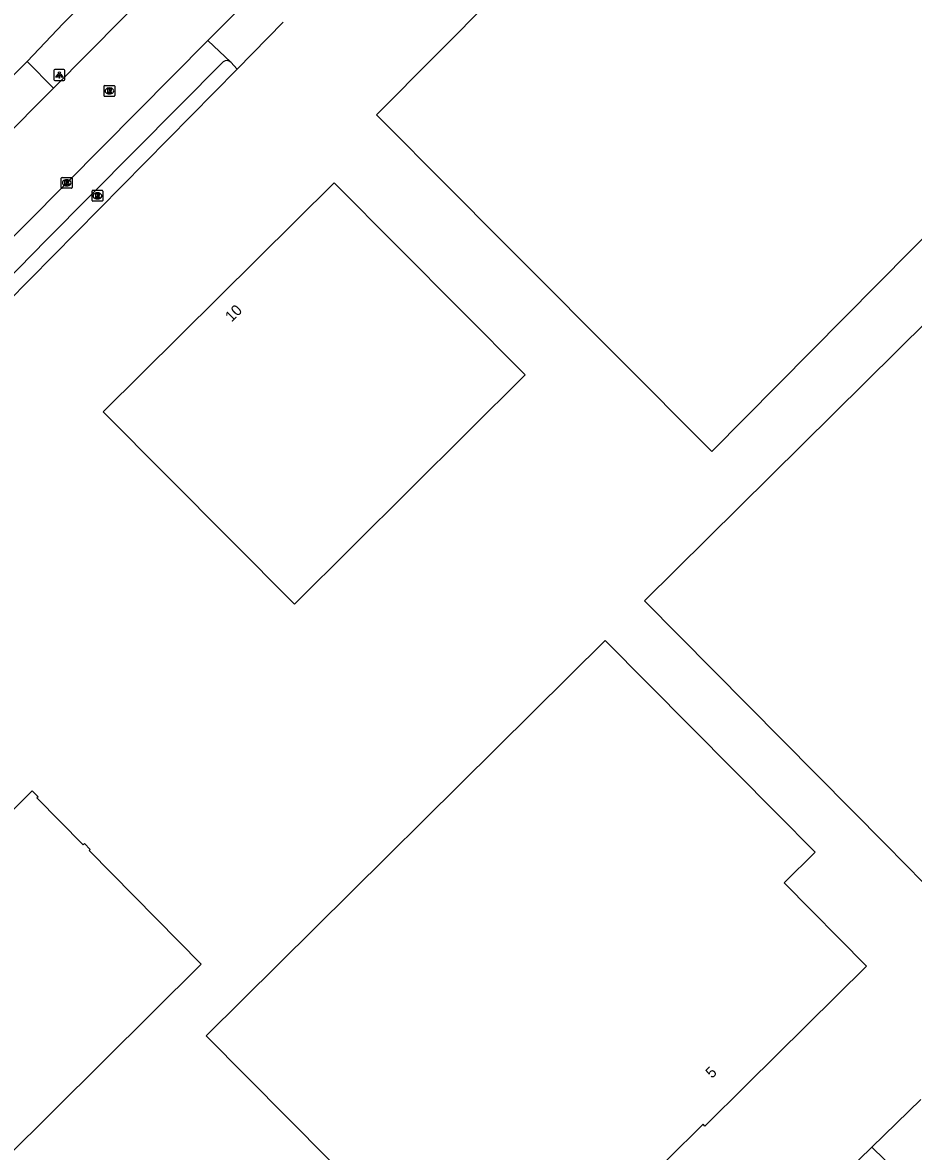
# Model space of a CAD drawing. Extents: x 155018 to 156648, y 383980 to 385733.
# Drawn here: x 155771.9 to 155854, y 385250.7 to 385354.8 of the extents above; entities that cross this region are included whole.
import ezdxf

# ---------------------------------------------------------------- set-up
doc = ezdxf.new("R2010")
doc.units = 0
for name, color, linetype in [('IMGEO_Groenvoorziening', 7, 'Continuous'), ('IMGEO_Kolk', 7, 'Continuous'), ('IMGEO_Lichtpunt', 7, 'Continuous'), ('IMGEO_Pand', 7, 'Continuous'), ('IMGEO_Pand_nummerreeks', 7, 'Continuous'), ('IMGEO_Rijbaan_lokaal_gesloten', 7, 'Continuous'), ('IMGEO_Rijbaan_lokaal_open', 7, 'Continuous'), ('IMGEO_Rioolput', 7, 'Continuous'), ('IMGEO_Voetpad_open', 7, 'Continuous')]:
    doc.layers.add(name, color=color, linetype=linetype)

msp = doc.modelspace()

# ---------------------------------------------------------------- linework, layer by layer
at = {"layer": 'IMGEO_Groenvoorziening'}
msp.add_lwpolyline([(155819.14, 385220.9), (155848.98, 385250), (155850.15, 385251.14)], dxfattribs=at)
at = {"layer": 'IMGEO_Kolk'}
for p, q in [((155775.44, 385339.61), (155775.44, 385340.46)), ((155775.52, 385340.54), (155776.37, 385340.54)), ((155775.93, 385340.32), (155775.95, 385340.32)), ((155775.95, 385339.76), (155775.93, 385339.76)), ((155776.44, 385340.46), (155776.44, 385339.61)), ((155776.37, 385339.54), (155775.52, 385339.54))]:
    msp.add_line(p, q, dxfattribs=at)
for points in [[(155775.44, 385339.61), (155775.44, 385340.46)], [(155775.52, 385340.54), (155776.37, 385340.54)], [(155775.76, 385340.24), (155775.89, 385340.24), (155775.89, 385340.08), (155776.01, 385340.24), (155776.18, 385340.24), (155776.03, 385340.09), (155776.19, 385339.84), (155776.03, 385339.84), (155775.95, 385340), (155775.89, 385339.93), (155775.89, 385339.84), (155775.76, 385339.84), (155775.76, 385340.24)], [(155776.44, 385340.46), (155776.44, 385339.61)], [(155776.37, 385339.54), (155775.52, 385339.54)]]:
    msp.add_lwpolyline(points, dxfattribs=at)
for centre, start, end in [((155775.52, 385340.46), 91.552, 178.448), ((155775.52, 385340.46), 91.552, 178.448), ((155776.37, 385340.46), 1.552, 88.448), ((155776.37, 385340.46), 1.552, 88.448), ((155775.52, 385339.61), 181.552, 268.448), ((155775.52, 385339.61), 181.552, 268.448), ((155776.37, 385339.61), 271.552, 358.448), ((155776.37, 385339.61), 271.552, 358.448)]:
    msp.add_arc(centre, 0.0765, start, end, dxfattribs=at)
for centre, major_axis, ratio, start_param, end_param in [((155775.93, 385340.04), (-0.387, 0.002), 0.722429, 4.712389, 7.853982), ((155775.95, 385340.04), (-0.39, 0.002), 0.717154, 1.570796, 4.712389)]:
    msp.add_ellipse(centre, major_axis=major_axis, ratio=ratio, start_param=start_param, end_param=end_param, dxfattribs=at)
at = {"layer": 'IMGEO_Lichtpunt'}
for p, q in [((155774.77, 385350.39), (155774.77, 385349.58)), ((155774.77, 385350.39), (155774.77, 385349.58)), ((155775.67, 385350.48), (155774.86, 385350.48)), ((155775.67, 385350.48), (155774.86, 385350.48)), ((155775.76, 385349.58), (155775.76, 385350.39)), ((155775.76, 385349.58), (155775.76, 385350.39)), ((155774.86, 385349.48), (155775.67, 385349.48)), ((155774.86, 385349.48), (155775.67, 385349.48))]:
    msp.add_line(p, q, dxfattribs=at)
for points in [[(155775.14, 385350.05), (155775.18, 385350.02), (155774.99, 385349.76), (155774.95, 385349.79), (155775.14, 385350.05)], [(155775.35, 385350.02), (155775.39, 385350.05), (155775.58, 385349.79), (155775.54, 385349.76), (155775.35, 385350.02)], [(155775.24, 385350), (155775.29, 385350), (155775.29, 385349.68), (155775.24, 385349.68), (155775.24, 385350)]]:
    msp.add_lwpolyline(points, dxfattribs=at)
msp.add_circle((155775.27, 385350.18), 0.0994, dxfattribs=at)
for centre, start, end in [((155774.86, 385350.39), 90, 180), ((155774.86, 385350.39), 90, 180), ((155775.67, 385350.39), 0, 90), ((155775.67, 385350.39), 0, 90), ((155774.86, 385349.58), 180, 270), ((155774.86, 385349.58), 180, 270), ((155775.67, 385349.58), 270, 0), ((155775.67, 385349.58), 270, 360)]:
    msp.add_arc(centre, 0.0946, start, end, dxfattribs=at)
at = {"layer": 'IMGEO_Pand'}
for points in [[(155809.17, 385341.62), (155806.79, 385344.01), (155804.5, 385346.31), (155826.31, 385368.28), (155827.06, 385369.18), (155826.21, 385370.1), (155827.84, 385371.75), (155828.73, 385370.87), (155835.35, 385377.4), (155866.45, 385346.63), (155862.93, 385343.08), (155835.41, 385315.26), (155809.17, 385341.62)], [(155829.21, 385301.49), (155866.98, 385338.91), (155870.53, 385342.42), (155872.07, 385340.87), (155883.62, 385329.23), (155882.81, 385328.43), (155895.46, 385315.59), (155900.15, 385310.82), (155900.31, 385310.96), (155900.6, 385310.64)], [(155796.94, 385301.2), (155779.31, 385318.92), (155800.58, 385340.05), (155818.2, 385322.33), (155796.94, 385301.2)], [(155891.85, 385312.02), (155890.69, 385312.51), (155888.51, 385310.32), (155889.28, 385309.47), (155889.45, 385309.29), (155888.87, 385309.05), (155888, 385308.18), (155887.74, 385307.61), (155887.57, 385307.78), (155886.77, 385308.58), (155884.52, 385306.35), (155885.32, 385305.55), (155855.79, 385276.32), (155854.94, 385275.48), (155851.43, 385279.03), (155829.21, 385301.49)], [(155788.81, 385261.42), (155825.58, 385297.86), (155841.39, 385281.91), (155844.92, 385278.35), (155842.07, 385275.52), (155849.65, 385267.82), (155838.59, 385256.88), (155834.76, 385253.09), (155834.6, 385253.26), (155831.31, 385250), (155825.07, 385243.83), (155821.89, 385243.97), (155821.92, 385242.29), (155822.2, 385242.28), (155822.17, 385238.88), (155822.14, 385235.68), (155807.37, 385235.76), (155810.81, 385239.18), (155800.11, 385250), (155788.81, 385261.42)], [(155757.26, 385268.66), (155772.77, 385283.98), (155773.3, 385283.44), (155773.2, 385283.35), (155777.47, 385279.02), (155777.57, 385279.12), (155778.1, 385278.58), (155778, 385278.49), (155788.35, 385268.01), (155770.2, 385250)]]:
    msp.add_lwpolyline(points, dxfattribs=at)
at = {"layer": 'IMGEO_Rijbaan_lokaal_gesloten'}
for points in [[(155787.4, 385361.62), (155774.73, 385348.78)], [(155788.96, 385353.15), (155791.39, 385355.6), (155793.2, 385357.43)], [(155752.62, 385316.57), (155775.94, 385340.05), (155788.96, 385353.15)], [(155774.73, 385348.78), (155769.64, 385343.69)]]:
    msp.add_lwpolyline(points, dxfattribs=at)
at = {"layer": 'IMGEO_Rijbaan_lokaal_open'}
for points in [[(155795.9, 385354.85), (155791.66, 385350.53)], [(155788.96, 385353.15), (155791.07, 385351.16)], [(155772.29, 385351.23), (155767.23, 385346.14)], [(155774.73, 385348.78), (155772.29, 385351.23)], [(155791.07, 385351.16), (155791.66, 385350.53)], [(155850.15, 385251.14), (155854.66, 385255.55)], [(155850.15, 385251.14), (155851.33, 385250), (155853.93, 385247.49)]]:
    msp.add_lwpolyline(points, dxfattribs=at)
at = {"layer": 'IMGEO_Rioolput'}
for p, q in [((155779.45, 385349.01), (155780.31, 385349.01)), ((155779.38, 385348.09), (155779.38, 385348.94)), ((155780.31, 385348.01), (155779.45, 385348.01)), ((155779.89, 385348.23), (155779.86, 385348.23)), ((155779.87, 385348.79), (155779.89, 385348.79)), ((155780.38, 385348.94), (155780.38, 385348.09)), ((155778.28, 385338.42), (155778.28, 385339.27)), ((155778.35, 385339.35), (155779.2, 385339.35)), ((155778.76, 385339.12), (155778.79, 385339.12)), ((155779.28, 385339.27), (155779.28, 385338.42)), ((155779.2, 385338.34), (155778.35, 385338.34)), ((155778.79, 385338.57), (155778.76, 385338.57))]:
    msp.add_line(p, q, dxfattribs=at)
for points in [[(155779.45, 385349.01), (155780.31, 385349.01)], [(155779.38, 385348.09), (155779.38, 385348.94)], [(155780.31, 385348.01), (155779.45, 385348.01)], [(155779.97, 385348.71), (155779.71, 385348.71), (155779.71, 385348.31)], [(155779.71, 385348.31), (155779.84, 385348.31), (155779.84, 385348.47), (155779.85, 385348.47)], [(155779.89, 385348.63), (155779.84, 385348.63), (155779.84, 385348.55)], [(155779.84, 385348.55), (155779.89, 385348.55)], [(155779.9, 385348.44), (155779.97, 385348.31), (155780.11, 385348.31), (155780.04, 385348.44)], [(155780.38, 385348.94), (155780.38, 385348.09)], [(155778.28, 385338.42), (155778.28, 385339.27)], [(155778.35, 385339.35), (155779.2, 385339.35)], [(155778.86, 385339.04), (155778.61, 385339.04), (155778.61, 385338.64)], [(155778.61, 385338.64), (155778.74, 385338.64), (155778.74, 385338.81), (155778.75, 385338.81)], [(155778.79, 385338.96), (155778.74, 385338.96), (155778.74, 385338.88)], [(155778.74, 385338.88), (155778.79, 385338.88)], [(155778.79, 385338.78), (155778.87, 385338.64), (155779, 385338.64), (155778.94, 385338.77)], [(155779.28, 385339.27), (155779.28, 385338.42)], [(155779.2, 385338.34), (155778.35, 385338.34)]]:
    msp.add_lwpolyline(points, dxfattribs=at)
for centre, radius, start, end in [((155779.45, 385348.94), 0.0765, 91.552, 178.448), ((155779.45, 385348.94), 0.0765, 91.552, 178.448), ((155780.3, 385348.94), 0.0765, 1.552, 88.448), ((155780.3, 385348.94), 0.0765, 1.552, 88.448), ((155779.45, 385348.09), 0.0765, 181.552, 268.448), ((155779.45, 385348.09), 0.0765, 181.552, 268.448), ((155779.85, 385348.42), 0.0533, 26.0293, 88.6989), ((155779.9, 385348.53), 0.0964, 77.0061, 93.1865), ((155779.88, 385348.74), 0.19, 274.7715, 282.9687), ((155779.91, 385348.59), 0.0378, 276.6634, 79.6772), ((155779.97, 385348.6), 0.109, 350.3612, 89.416), ((155779.96, 385348.6), 0.112, 277.5842, 350.9817), ((155779.95, 385348.38), 0.108, 29.5134, 73.7905), ((155780.3, 385348.09), 0.0765, 271.552, 358.448), ((155780.3, 385348.09), 0.0765, 271.552, 358.448), ((155778.35, 385339.27), 0.0765, 91.552, 178.448), ((155778.35, 385339.27), 0.0765, 91.552, 178.448), ((155778.75, 385338.75), 0.0533, 26.0293, 88.6989), ((155778.8, 385338.87), 0.0964, 77.0061, 93.1865), ((155778.77, 385339.07), 0.19, 274.7715, 282.9687), ((155778.81, 385338.92), 0.0378, 276.6634, 79.6772), ((155778.86, 385338.93), 0.109, 350.3612, 89.416), ((155778.86, 385338.93), 0.112, 277.5842, 350.9817), ((155778.85, 385338.72), 0.108, 29.5134, 73.7905), ((155779.2, 385339.27), 0.0765, 1.552, 88.448), ((155779.2, 385339.27), 0.0765, 1.552, 88.448), ((155778.35, 385338.42), 0.0765, 181.552, 268.448), ((155778.35, 385338.42), 0.0765, 181.552, 268.448), ((155779.2, 385338.42), 0.0765, 271.552, 358.448), ((155779.2, 385338.42), 0.0765, 271.552, 358.448)]:
    msp.add_arc(centre, radius, start, end, dxfattribs=at)
for centre, major_axis, ratio, start_param, end_param in [((155779.87, 385348.51), (-0.387, 0.002), 0.722429, 4.712389, 7.853982), ((155779.89, 385348.51), (-0.39, 0.002), 0.717154, 1.570796, 4.712389), ((155778.76, 385338.84), (-0.387, 0.002), 0.722429, 4.712389, 7.853982), ((155778.79, 385338.84), (-0.39, 0.002), 0.717154, 1.570796, 4.712389)]:
    msp.add_ellipse(centre, major_axis=major_axis, ratio=ratio, start_param=start_param, end_param=end_param, dxfattribs=at)
at = {"layer": 'IMGEO_Voetpad_open'}
for points in [[(155772.29, 385351.23), (155775.62, 385354.74), (155784.92, 385364.1)], [(155754.53, 385314.64), (155754.62, 385314.88), (155754.97, 385315.48), (155755.96, 385316.48), (155766.26, 385326.83), (155774.09, 385334.78), (155790.36, 385351.19)], [(155791.66, 385350.53), (155766.17, 385324.7), (155754.83, 385313.26)]]:
    msp.add_lwpolyline(points, dxfattribs=at)
msp.add_arc((155790.7, 385350.76), 0.542, 47.0108, 128.4469, dxfattribs=at)

# ---------------------------------------------------------------- texts
at = {"layer": 'IMGEO_Pand_nummerreeks'}
for s, rotation, p in [('10', 44.8225, (155791.14, 385327.15)), ('5', 44.3135, (155835.41, 385257.43))]:
    msp.add_text(s, height=1, rotation=rotation, dxfattribs=at).set_placement(p)

doc.saveas('drawing.dxf')
